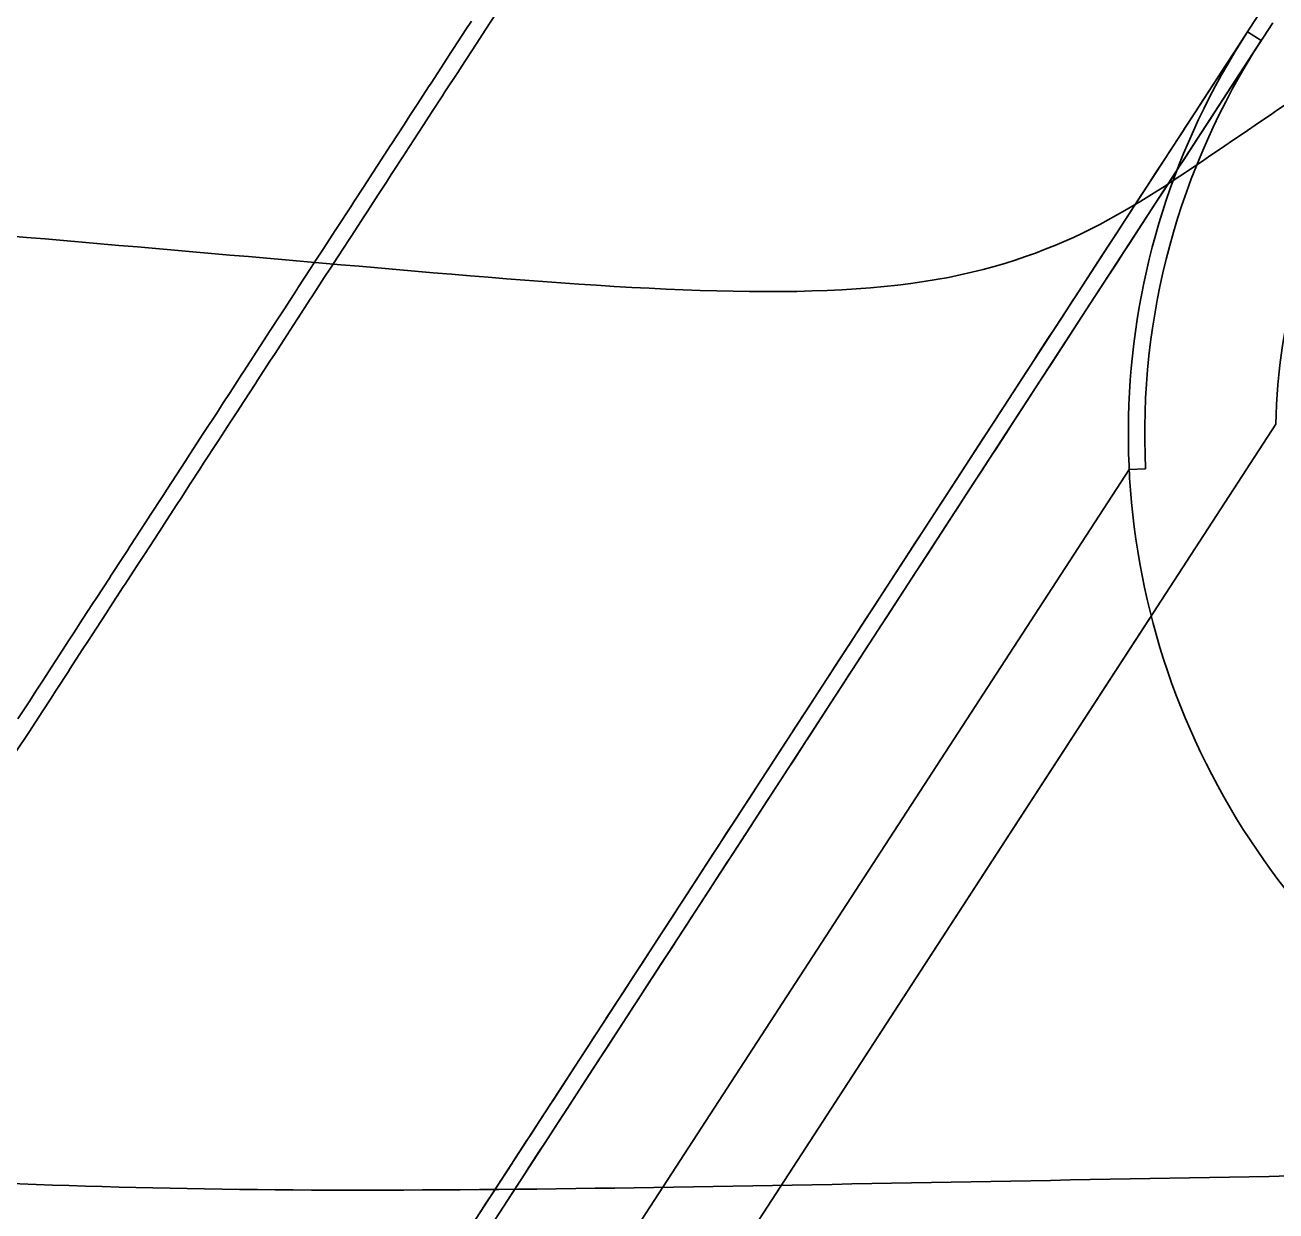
# Model space of a CAD drawing. Extents: x 2145380 to 2157287, y 139568 to 149130.
# Drawn here: x 2151252.3 to 2151303.2, y 141726.1 to 141774.3 of the extents above; entities that cross this region are included whole.
import ezdxf

# ---------------------------------------------------------------- set-up
doc = ezdxf.new("R2010")
doc.units = 0
doc.layers.add('PR_PREVIOUSLY CONSTRUCTED', color=7, linetype='Continuous')
doc.layers.add('TOPO_Tree', color=7, linetype='Continuous')

msp = doc.modelspace()

# ---------------------------------------------------------------- linework, layer by layer
at = {"layer": 'PR_PREVIOUSLY CONSTRUCTED'}
for p, q in [((2151253.747, 141699.822), (2151301.998, 141774.067)), ((2151254.306, 141699.458), (2151302.557, 141773.704)), ((2151301.998, 141774.067), (2151302.557, 141773.704)), ((2151268.8, 141705.245), (2151303.155, 141758.108)), ((2151268.06, 141711.446), (2151297.188, 141756.266)), ((2151297.188, 141756.266), (2151297.854, 141756.299)), ((2151273.872, 141713.049), (2151298.084, 141750.304))]:
    msp.add_line(p, q, dxfattribs=at)
for points in [[(2151251.936, 141744.785), (2151252.481, 141745.623), (2151252.574, 141745.767), (2151253.026, 141746.462), (2151253.333, 141746.934), (2151253.571, 141747.3), (2151254.092, 141748.102), (2151254.115, 141748.139), (2151254.66, 141748.977), (2151254.851, 141749.27), (2151255.205, 141749.815), (2151255.61, 141750.438), (2151255.75, 141750.654), (2151256.295, 141751.492), (2151256.369, 141751.606), (2151256.84, 141752.331), (2151257.025, 141752.616), (2151257.128, 141752.774), (2151257.385, 141753.169), (2151257.887, 141753.941), (2151257.93, 141754.008), (2151258.475, 141754.846), (2151258.646, 141755.109), (2151259.02, 141755.685), (2151259.405, 141756.277), (2151259.565, 141756.523), (2151260.11, 141757.362), (2151260.163, 141757.445), (2151260.655, 141758.2), (2151260.922, 141758.613), (2151261.199, 141759.039), (2151261.681, 141759.78), (2151261.744, 141759.877), (2151262.289, 141760.716), (2151262.44, 141760.948), (2151262.834, 141761.554), (2151263.199, 141762.116), (2151263.379, 141762.393), (2151263.924, 141763.231), (2151263.958, 141763.284), (2151264.469, 141764.07), (2151264.717, 141764.452), (2151265.014, 141764.908), (2151265.476, 141765.619), (2151265.559, 141765.747), (2151266.104, 141766.585), (2151266.235, 141766.787), (2151266.649, 141767.424), (2151266.994, 141767.955), (2151267.194, 141768.262), (2151267.738, 141769.101), (2151267.753, 141769.123), (2151268.283, 141769.939), (2151268.512, 141770.291), (2151268.828, 141770.778), (2151269.271, 141771.458), (2151269.373, 141771.616), (2151269.918, 141772.455), (2151270.03, 141772.626), (2151270.463, 141773.293), (2151270.789, 141773.794), (2151271.008, 141774.132), (2151271.548, 141774.962)], [(2151270.597, 141725.749), (2151271.029, 141726.413), (2151271.356, 141726.917), (2151271.574, 141727.252), (2151272.115, 141728.084), (2151272.118, 141728.09), (2151272.663, 141728.929), (2151272.874, 141729.252), (2151273.208, 141729.767), (2151273.633, 141730.42), (2151273.644, 141730.438), (2151273.753, 141730.606), (2151274.298, 141731.444), (2151274.391, 141731.588), (2151274.843, 141732.283), (2151275.15, 141732.756), (2151275.388, 141733.121), (2151275.909, 141733.923), (2151275.933, 141733.96), (2151276.478, 141734.798), (2151276.668, 141735.091), (2151277.023, 141735.637), (2151277.427, 141736.259), (2151277.568, 141736.475), (2151278.113, 141737.314), (2151278.186, 141737.427), (2151278.658, 141738.152), (2151278.843, 141738.437), (2151278.945, 141738.595), (2151279.202, 141738.991), (2151279.704, 141739.763), (2151279.747, 141739.829), (2151280.292, 141740.668), (2151280.463, 141740.93), (2151280.837, 141741.506), (2151281.222, 141742.098), (2151281.382, 141742.345), (2151281.927, 141743.183), (2151281.981, 141743.266), (2151282.472, 141744.022), (2151282.74, 141744.434), (2151283.017, 141744.86), (2151283.499, 141745.602), (2151283.562, 141745.699), (2151284.107, 141746.537), (2151284.258, 141746.769), (2151284.652, 141747.375), (2151285.017, 141747.937), (2151285.197, 141748.214), (2151285.741, 141749.052), (2151285.776, 141749.105), (2151286.286, 141749.891), (2151286.535, 141750.273), (2151286.831, 141750.729), (2151287.294, 141751.441), (2151287.376, 141751.568), (2151287.921, 141752.406), (2151288.052, 141752.608), (2151288.466, 141753.245), (2151288.811, 141753.776), (2151289.011, 141754.083), (2151289.556, 141754.922), (2151289.57, 141754.944), (2151290.101, 141755.76), (2151290.329, 141756.112), (2151290.646, 141756.599), (2151291.088, 141757.28), (2151291.191, 141757.437), (2151291.736, 141758.276), (2151291.847, 141758.447), (2151292.281, 141759.114), (2151292.606, 141759.615), (2151292.825, 141759.953), (2151293.365, 141760.783), (2151293.37, 141760.791), (2151293.915, 141761.63), (2151294.124, 141761.951), (2151294.46, 141762.468), (2151294.883, 141763.119), (2151295.005, 141763.307), (2151295.55, 141764.145), (2151295.642, 141764.287), (2151296.095, 141764.984), (2151296.401, 141765.454), (2151296.64, 141765.822), (2151297.16, 141766.622), (2151297.185, 141766.661), (2151297.528, 141767.189), (2151297.73, 141767.499), (2151297.919, 141767.79), (2151298.275, 141768.338), (2151298.678, 141768.958), (2151298.82, 141769.176), (2151299.364, 141770.015), (2151299.437, 141770.126), (2151299.909, 141770.853), (2151300.196, 141771.293), (2151300.454, 141771.692), (2151300.954, 141772.461), (2151300.999, 141772.53), (2151301.544, 141773.369), (2151301.713, 141773.629), (2151302.089, 141774.207), (2151302.472, 141774.797)], [(2151252.014, 141746.13), (2151252.466, 141746.825), (2151252.773, 141747.298), (2151253.011, 141747.664), (2151253.532, 141748.466), (2151253.556, 141748.502), (2151254.101, 141749.341), (2151254.291, 141749.634), (2151254.645, 141750.179), (2151255.05, 141750.802), (2151255.19, 141751.018), (2151255.735, 141751.856), (2151255.809, 141751.97), (2151256.28, 141752.695), (2151256.466, 141752.98), (2151256.568, 141753.137), (2151256.825, 141753.533), (2151257.327, 141754.305), (2151257.37, 141754.372), (2151257.915, 141755.21), (2151258.086, 141755.473), (2151258.46, 141756.049), (2151258.845, 141756.641), (2151259.005, 141756.887), (2151259.55, 141757.726), (2151259.604, 141757.809), (2151260.095, 141758.564), (2151260.363, 141758.976), (2151260.64, 141759.403), (2151261.122, 141760.144), (2151261.185, 141760.241), (2151261.729, 141761.08), (2151261.88, 141761.312), (2151262.274, 141761.918), (2151262.639, 141762.48), (2151262.819, 141762.757), (2151263.364, 141763.595), (2151263.398, 141763.648), (2151263.909, 141764.434), (2151264.157, 141764.815), (2151264.454, 141765.272), (2151264.916, 141765.983), (2151264.999, 141766.111), (2151265.544, 141766.949), (2151265.675, 141767.151), (2151266.089, 141767.788), (2151266.434, 141768.319), (2151266.634, 141768.626), (2151267.179, 141769.465), (2151267.193, 141769.487), (2151267.724, 141770.303), (2151267.952, 141770.655), (2151268.268, 141771.142), (2151268.711, 141771.822), (2151268.813, 141771.98), (2151269.358, 141772.818), (2151269.47, 141772.99), (2151269.903, 141773.657), (2151270.229, 141774.158), (2151270.448, 141774.495)], [(2151271.588, 141726.049), (2151271.916, 141726.553), (2151272.133, 141726.888), (2151272.674, 141727.721), (2151272.678, 141727.726), (2151273.223, 141728.565), (2151273.433, 141728.888), (2151273.768, 141729.403), (2151274.192, 141730.056), (2151274.204, 141730.074), (2151274.313, 141730.242), (2151274.858, 141731.08), (2151274.951, 141731.224), (2151275.403, 141731.919), (2151275.71, 141732.392), (2151275.948, 141732.757), (2151276.469, 141733.56), (2151276.493, 141733.596), (2151277.038, 141734.434), (2151277.228, 141734.727), (2151277.583, 141735.273), (2151277.987, 141735.895), (2151278.128, 141736.111), (2151278.672, 141736.95), (2151278.746, 141737.063), (2151279.217, 141737.788), (2151279.403, 141738.073), (2151279.505, 141738.231), (2151279.762, 141738.627), (2151280.264, 141739.399), (2151280.307, 141739.465), (2151280.852, 141740.304), (2151281.023, 141740.566), (2151281.397, 141741.142), (2151281.782, 141741.734), (2151281.942, 141741.981), (2151282.487, 141742.819), (2151282.541, 141742.902), (2151283.032, 141743.658), (2151283.3, 141744.07), (2151283.577, 141744.496), (2151284.059, 141745.238), (2151284.122, 141745.335), (2151284.667, 141746.173), (2151284.818, 141746.406), (2151285.211, 141747.012), (2151285.577, 141747.573), (2151285.756, 141747.85), (2151286.301, 141748.689), (2151286.335, 141748.741), (2151286.846, 141749.527), (2151287.094, 141749.909), (2151287.391, 141750.366), (2151287.853, 141751.077), (2151287.936, 141751.204), (2151288.481, 141752.043), (2151288.612, 141752.245), (2151289.026, 141752.881), (2151289.371, 141753.412), (2151289.571, 141753.72), (2151290.116, 141754.558), (2151290.13, 141754.58), (2151290.661, 141755.397), (2151290.889, 141755.748), (2151291.206, 141756.235), (2151291.648, 141756.916), (2151291.751, 141757.074), (2151292.295, 141757.912), (2151292.407, 141758.084), (2151292.84, 141758.75), (2151293.166, 141759.251), (2151293.385, 141759.589), (2151293.925, 141760.419), (2151293.93, 141760.427), (2151294.475, 141761.266), (2151294.684, 141761.587), (2151295.02, 141762.104), (2151295.443, 141762.755), (2151295.565, 141762.943), (2151296.11, 141763.781), (2151296.202, 141763.923), (2151296.655, 141764.62), (2151296.961, 141765.091), (2151297.2, 141765.458), (2151297.72, 141766.258), (2151297.745, 141766.297), (2151298.088, 141766.825), (2151298.29, 141767.135), (2151298.479, 141767.426), (2151298.834, 141767.974), (2151299.237, 141768.594), (2151299.379, 141768.812), (2151299.924, 141769.651), (2151299.996, 141769.762), (2151300.469, 141770.489), (2151300.755, 141770.93), (2151301.014, 141771.328), (2151301.514, 141772.097), (2151301.559, 141772.166), (2151302.104, 141773.005), (2151302.273, 141773.265), (2151302.649, 141773.843), (2151303.032, 141774.433)]]:
    msp.add_lwpolyline(points, dxfattribs=at)
for radius, start, end in [(30, 146.9808, 270), (29.333, 146.9808, 182.7762), (24, 148.4601, 179.0712)]:
    msp.add_arc((2151327.153, 141757.719), radius, start, end, dxfattribs=at)
at = {"layer": 'TOPO_Tree'}
msp.add_open_spline([(2151114.021, 142406.06), (2151114.622, 142405.586), (2151115.223, 142405.113), (2151115.824, 142404.64), (2151116.931, 142403.769), (2151118.066, 142402.946), (2151119.226, 142402.131), (2151120.277, 142401.393), (2151121.438, 142400.855), (2151122.671, 142400.457), (2151124.101, 142399.995), (2151125.543, 142399.737), (2151127.02, 142399.541), (2151127.984, 142399.414), (2151128.951, 142399.352), (2151129.916, 142399.328), (2151131.449, 142399.291), (2151133.009, 142399.171), (2151134.504, 142399.827), (2151137.204, 142401.01), (2151139.437, 142402.381), (2151141.879, 142403.707), (2151143.313, 142404.485), (2151144.616, 142405.413), (2151146.149, 142406.096), (2151147.284, 142406.601), (2151148.53, 142406.511), (2151149.735, 142406.626), (2151150.57, 142406.705), (2151151.414, 142406.872), (2151152.242, 142406.772), (2151153.299, 142406.646), (2151154.343, 142406.359), (2151155.396, 142406.18), (2151156.526, 142405.987), (2151157.668, 142405.849), (2151158.802, 142405.657), (2151159.695, 142405.506), (2151160.531, 142405.226), (2151161.317, 142404.64), (2151162.305, 142403.903), (2151162.896, 142402.921), (2151163.239, 142401.823), (2151163.719, 142400.286), (2151164.128, 142398.758), (2151164.379, 142397.185), (2151164.734, 142394.959), (2151165.013, 142392.721), (2151165.403, 142390.502), (2151165.726, 142388.667), (2151166.054, 142386.834), (2151166.386, 142385.001), (2151166.564, 142384.022), (2151166.796, 142383.054), (2151166.942, 142382.069), (2151167.105, 142380.971), (2151167.18, 142379.865), (2151167.298, 142378.763), (2151167.392, 142377.878), (2151167.069, 142376.981), (2151167.555, 142376.107), (2151168.05, 142375.217), (2151169.327, 142375.735), (2151170.226, 142375.632), (2151171.506, 142375.484), (2151172.782, 142375.204), (2151174.067, 142375.233), (2151176.03, 142375.278), (2151177.995, 142375.435), (2151179.958, 142375.556), (2151181.956, 142375.68), (2151183.95, 142375.882), (2151185.946, 142375.996), (2151186.866, 142376.049), (2151187.774, 142375.838), (2151188.668, 142375.502), (2151189.911, 142375.036), (2151190.968, 142374.408), (2151192.105, 142373.775), (2151194.016, 142372.71), (2151196.192, 142372.204), (2151197.44, 142370.115), (2151198.785, 142367.865), (2151197.862, 142365.449), (2151197.583, 142363.147), (2151197.071, 142358.904), (2151196.299, 142354.668), (2151195.84, 142350.419), (2151195.516, 142347.41), (2151195.3, 142344.351), (2151195.436, 142341.33), (2151195.537, 142339.067), (2151196.49, 142336.962), (2151197.461, 142334.822), (2151199.079, 142331.255), (2151200.562, 142327.685), (2151203.771, 142325.376), (2151204.524, 142324.834), (2151205.327, 142324.515), (2151206.149, 142324.17), (2151209.419, 142322.799), (2151212.844, 142321.863), (2151216.027, 142320.303), (2151218.751, 142318.969), (2151221.298, 142317.316), (2151223.876, 142315.745), (2151228.105, 142313.168), (2151231.912, 142309.843), (2151236.083, 142307.226), (2151236.856, 142306.741), (2151238.015, 142307.352), (2151238.812, 142306.828), (2151240.594, 142305.657), (2151242.119, 142304.128), (2151242.928, 142302.238), (2151244.047, 142299.625), (2151245.148, 142297.007), (2151246.264, 142294.396), (2151246.962, 142292.764), (2151247.665, 142291.15), (2151248.362, 142289.504), (2151249.082, 142287.803), (2151249.477, 142285.899), (2151249.407, 142284.107), (2151249.334, 142282.242), (2151248.756, 142280.385), (2151248.134, 142278.531), (2151247.639, 142277.053), (2151247.14, 142275.677), (2151246.368, 142274.328), (2151245.475, 142272.767), (2151244.389, 142271.392), (2151243.038, 142270.24), (2151241.507, 142268.933), (2151239.793, 142267.925), (2151238.257, 142266.655), (2151234.071, 142263.194), (2151229.712, 142259.927), (2151226.142, 142255.773), (2151223.5, 142252.697), (2151221.35, 142249.335), (2151219.08, 142246.003), (2151218.107, 142244.575), (2151216.993, 142243.238), (2151216.295, 142241.653), (2151215.876, 142240.702), (2151215.568, 142239.718), (2151215.234, 142238.739), (2151214.333, 142236.098), (2151213.433, 142233.46), (2151212.556, 142230.81), (2151211.653, 142228.08), (2151210.683, 142225.364), (2151210.084, 142222.55), (2151209.415, 142219.406), (2151208.927, 142216.234), (2151208.332, 142213.079), (2151207.714, 142209.802), (2151207.064, 142206.535), (2151206.4, 142203.265), (2151205.683, 142199.731), (2151204.495, 142196.272), (2151201.817, 142193.475), (2151196.179, 142187.585), (2151189.467, 142184.589), (2151182.565, 142181.336), (2151179.389, 142179.839), (2151176.011, 142178.852), (2151172.928, 142177.235), (2151169.646, 142175.514), (2151166.625, 142173.247), (2151163.436, 142171.387), (2151157.95, 142168.189), (2151151.361, 142168.853), (2151145.882, 142163.665), (2151140.181, 142158.266), (2151139.298, 142151.42), (2151138.995, 142144.932), (2151138.659, 142137.74), (2151144.886, 142130.468), (2151143.769, 142123.33), (2151142.642, 142116.129), (2151138.098, 142109.328), (2151137.482, 142101.913), (2151136.472, 142089.772), (2151135.462, 142077.631), (2151134.453, 142065.491), (2151136.25, 142056.573), (2151138.048, 142047.655), (2151139.846, 142038.737), (2151147.768, 142028.156), (2151155.69, 142017.575), (2151163.611, 142006.994), (2151166.644, 142003.556), (2151169.678, 142000.119), (2151172.711, 141996.682), (2151175.59, 141991.151), (2151178.468, 141985.621), (2151181.347, 141980.091), (2151183.901, 141966.799), (2151186.454, 141953.507), (2151189.008, 141940.215), (2151208.171, 141936.028), (2151227.334, 141931.84), (2151246.497, 141927.652), (2151277.929, 141923.331), (2151309.36, 141919.011), (2151340.792, 141914.69), (2151345.884, 141914.453), (2151350.976, 141914.216), (2151356.069, 141913.979), (2151364.69, 141902.723), (2151373.312, 141891.467), (2151381.934, 141880.211), (2151379.377, 141871.116), (2151376.821, 141862.021), (2151374.265, 141852.927), (2151372.444, 141844.23), (2151370.623, 141835.534), (2151368.801, 141826.837), (2151363.03, 141813.091), (2151357.259, 141799.344), (2151351.487, 141785.597), (2151341.001, 141784.498), (2151330.516, 141783.399), (2151320.03, 141782.3), (2151310.251, 141775.658), (2151300.471, 141769.016), (2151290.692, 141762.374), (2151266.644, 141764.465), (2151242.597, 141766.556), (2151218.549, 141768.646), (2151209.503, 141767.023), (2151200.457, 141765.401), (2151191.411, 141763.778), (2151188.456, 141758.416), (2151185.502, 141753.054), (2151182.547, 141747.692), (2151184.818, 141743.828), (2151187.089, 141739.964), (2151189.36, 141736.1), (2151192.808, 141734.018), (2151196.256, 141731.936), (2151199.705, 141729.854), (2151219.828, 141728.819), (2151239.951, 141727.784), (2151260.074, 141726.75), (2151285.917, 141727.222), (2151311.761, 141727.694), (2151337.604, 141728.167), (2151363.776, 141728.755), (2151389.947, 141729.343), (2151416.118, 141729.932), (2151428.669, 141730.904), (2151441.22, 141731.876), (2151453.77, 141732.848), (2151459.417, 141732.373), (2151465.064, 141731.899), (2151470.71, 141731.425)], degree=3, dxfattribs=at)

doc.saveas('drawing.dxf')
